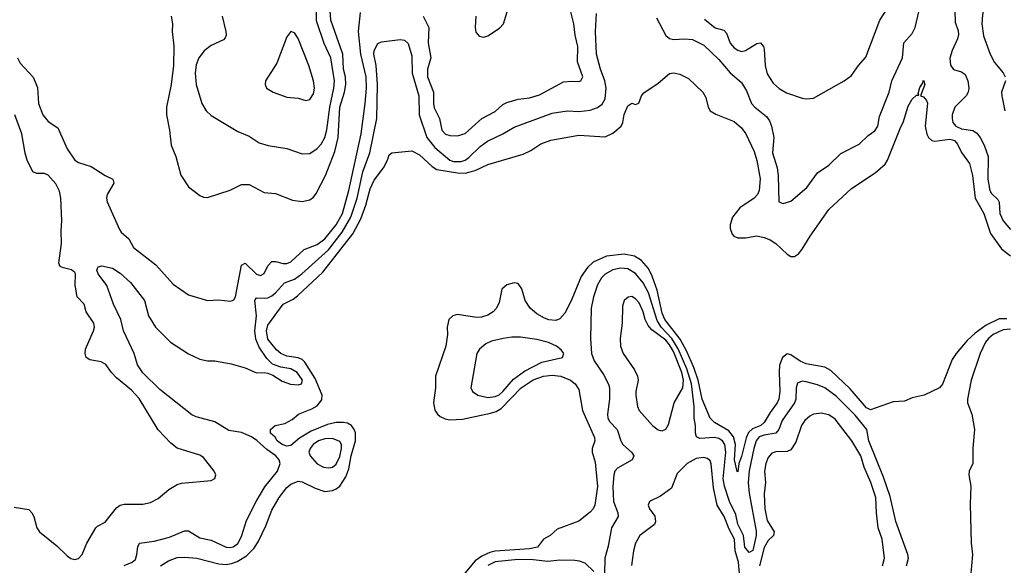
# Model space of a CAD drawing. Header units: inches. Extents: x 1473912 to 1647258, y 640388 to 773423.
# Tile 331 of 420: x 1543579 to 1548777, y 734713 to 737592. Entities that reach past the tile are written whole.
import ezdxf

# ---------------------------------------------------------------- set-up
doc = ezdxf.new("R2010")
doc.units = ezdxf.units.IN
doc.header["$MEASUREMENT"] = 0
doc.layers.add('B5743', color=7, linetype='Continuous')

msp = doc.modelspace()

# ---------------------------------------------------------------- linework, layer by layer
at = {"layer": 'B5743', "color": 5}
for points, elevation in [([(1548788.1, 738230), (1548749.6, 738190), (1548726.1, 738150), (1548720.4, 738110), (1548722.5, 738050), (1548716, 738030), (1548670.1, 737970), (1548663.5, 737950), (1548664.3, 737930), (1548671.3, 737910), (1548701.4, 737850), (1548700.9, 737830), (1548680.7, 737790), (1548675.9, 737770), (1548675.1, 737690), (1548661.8, 737618.2), (1548658.4, 737570), (1548666.9, 737506.9), (1548701.7, 737410), (1548725.8, 737365.8), (1548771.3, 737311.3), (1548782, 737290)], 680), ([(1548509.7, 737810), (1548518.1, 737578.1), (1548532.8, 737532.8), (1548534.2, 737514.2), (1548530.5, 737490), (1548501.3, 737430), (1548489.2, 737389.2), (1548492.2, 737352.2), (1548508.3, 737328.3), (1548550, 737316.9), (1548570, 737303), (1548584, 737270), (1548589.1, 737230), (1548585.2, 737210), (1548574.6, 737190), (1548516, 737130), (1548502.3, 737090), (1548501.1, 737070), (1548505.7, 737050), (1548520.4, 737030), (1548550, 737016.5), (1548610, 737006.7), (1548630, 736994.4), (1548650, 736970.4), (1548671.1, 736930), (1548691.1, 736870), (1548689.4, 736750.6), (1548700.8, 736690), (1548710, 736674.4), (1548743.2, 736643.2), (1548749.1, 736629.1), (1548753.8, 736570), (1548770.2, 736530), (1548810, 736484.9)], 660), ([(1544379.3, 737610), (1544386, 737570), (1544383.7, 737530), (1544392.7, 737452.7), (1544391.2, 737350), (1544378.5, 737250), (1544353.7, 737130), (1544353.4, 737090), (1544369.4, 737009.4), (1544378.6, 736930), (1544402.8, 736870), (1544430, 736770.8), (1544470.3, 736710.3), (1544530, 736664.4), (1544550, 736655.8), (1544570, 736654), (1544690, 736693.1), (1544750, 736722.2), (1544790, 736722.7), (1544870, 736679.2), (1544930, 736675), (1545019.5, 736639.5), (1545070, 736632.2), (1545110, 736640.7), (1545130, 736656.1), (1545145, 736675), (1545193.3, 736770), (1545243.5, 736896.5), (1545259.7, 736970), (1545268.5, 737130), (1545294.4, 737210), (1545301.7, 737250), (1545298.5, 737290), (1545288.6, 737330), (1545285.7, 737410), (1545222.3, 737590), (1545215, 737690)], 720), ([(1544648.6, 737610), (1544666.9, 737530), (1544668.9, 737510), (1544664.4, 737495.6), (1544655.1, 737484.9), (1544590, 737454.8), (1544552.8, 737427.2), (1544524.2, 737390), (1544510, 737353.2), (1544505.8, 737310), (1544510.2, 737250.2), (1544541.5, 737150), (1544564.2, 737110), (1544590, 737085.7), (1544730, 737002), (1544790, 736976.5), (1544842.7, 736942.7), (1544891.2, 736928.8), (1544990, 736912.4), (1545070, 736884.2), (1545110, 736885.2), (1545150, 736912.3), (1545170, 736934.7), (1545190.3, 736969.7), (1545199.9, 737010), (1545215.8, 737130), (1545238.3, 737230), (1545241.5, 737270), (1545221.7, 737390), (1545186.4, 737466.4), (1545145.6, 737585.6), (1545144.5, 737690)], 740), ([(1543567.9, 737390), (1543581.9, 737361.8), (1543650, 737288.5), (1543674, 737234), (1543677.7, 737150), (1543701.6, 737090), (1543730, 737054.4), (1543781.4, 737021.4), (1543829.4, 736910), (1543870, 736851.3), (1543890, 736838.4), (1543957.1, 736817.1), (1544030, 736769.4), (1544070.5, 736750), (1544076.9, 736730), (1544040.8, 736670), (1544036.9, 736650), (1544041.7, 736630), (1544105.4, 736485.4), (1544115.3, 736470), (1544154.9, 736434.9), (1544180.3, 736390), (1544298, 736298), (1544390, 736197.1), (1544470, 736140.5), (1544570, 736110.4), (1544630, 736113.4), (1544690, 736106.7), (1544702, 736110), (1544710, 736113), (1544717.6, 736130), (1544750, 736296.5), (1544770, 736307.3), (1544830, 736249.4), (1544850, 736241.6), (1544870, 736252.9), (1544890, 736293.1), (1544910, 736315.9), (1544930, 736315.9), (1544970, 736305.4), (1544990, 736306.2), (1545010, 736314.8), (1545081, 736379), (1545150, 736404.8), (1545190, 736435.1), (1545250, 736509.6), (1545282.8, 736570), (1545316.7, 736690), (1545382.3, 736990), (1545402.1, 737150), (1545409.2, 737230.8), (1545407.7, 737290), (1545380.6, 737410), (1545367, 737530), (1545378.6, 737630)], 680), ([(1545708.3, 737610), (1545739, 737550), (1545735.4, 737470), (1545750.1, 737390), (1545731.6, 737330), (1545731.2, 737290), (1545764, 737210), (1545763, 737150), (1545767.2, 737127.2), (1545795, 737070), (1545808.1, 737008.1), (1545827.2, 736987.2), (1545850, 736981.3), (1545890, 736979.8), (1545930, 736991.5), (1546019.3, 737070), (1546090, 737107.3), (1546130, 737143.5), (1546150, 737155), (1546210, 737172.2), (1546270, 737180.1), (1546323.9, 737196.1), (1546450, 737263.9), (1546490, 737268), (1546530, 737265.2), (1546540.9, 737270), (1546551.9, 737290), (1546524.2, 737370), (1546526.3, 737450), (1546510.7, 737510), (1546505.3, 737570), (1546482, 737662)], 680), ([(1545987.7, 737610), (1545983.1, 737550), (1545986.7, 737526.7), (1546005.5, 737505.5), (1546030, 737499.5), (1546050, 737507.2), (1546112.4, 737547.6), (1546132.6, 737570), (1546157.3, 737650)], 720), ([(1546941.2, 737601.2), (1546990, 737507.9), (1547010, 737493), (1547030, 737487), (1547090, 737490.7), (1547130, 737486.4), (1547190, 737456.6), (1547270, 737381.5), (1547330, 737311.6), (1547390, 737259.5), (1547416, 737216), (1547442.4, 737150), (1547460.2, 737130), (1547521.2, 737081.2), (1547537.4, 737057.4), (1547548.3, 737030), (1547560.1, 736970), (1547553.6, 736890), (1547577.2, 736810), (1547583.6, 736770), (1547586.4, 736630), (1547610, 736622), (1547650, 736633.4), (1547733.6, 736706.4), (1547790, 736783.7), (1547850, 736823.8), (1547914.2, 736885.8), (1548010, 736935.8), (1548059, 736981), (1548094, 737006), (1548109.8, 737030), (1548118.6, 737081.4), (1548168.2, 737210), (1548183.4, 737270), (1548238.7, 737390), (1548246.8, 737470), (1548290, 737518.4), (1548306, 737550), (1548333.6, 737670)], 660), ([(1547194.3, 737594.3), (1547250, 737548), (1547297.1, 737537.1), (1547310, 737521.3), (1547330, 737468.2), (1547350, 737444), (1547370, 737430.2), (1547390, 737424), (1547410, 737428.6), (1547470, 737466.5), (1547490.2, 737470.2), (1547505.7, 737450), (1547510, 737436), (1547514.3, 737350), (1547525.7, 737305.7), (1547556.9, 737256.9), (1547588.1, 737228.1), (1547626.2, 737206.2), (1547710, 737178.5), (1547730, 737174), (1547770, 737178), (1547930.8, 737269.2), (1547970, 737297.6), (1548006.9, 737350), (1548046.3, 737393.7), (1548120.3, 737590), (1548173.3, 737670)], 680), ([(1544130, 734711.4), (1544173.6, 734730), (1544190, 734743.7), (1544198.2, 734770), (1544202.2, 734810), (1544210.9, 734829.1), (1544290, 734840.9), (1544370, 734861.3), (1544450, 734895.4), (1544470, 734895.2), (1544530, 734858.2), (1544590, 734845.3), (1544670, 734808.2), (1544690, 734806), (1544707, 734810), (1544730, 734827.1), (1544750, 734865.3), (1544777.1, 734950), (1544827.6, 735050), (1544872.9, 735127.1), (1544940.4, 735210), (1544953.8, 735250), (1544948.4, 735270), (1544931.8, 735290), (1544884.2, 735324.3), (1544831.9, 735371.9), (1544803.1, 735390), (1544750, 735414.1), (1544683.9, 735423.9), (1544608.6, 735470), (1544510, 735495.9), (1544487.1, 735507.1), (1544319.9, 735639.9), (1544228.6, 735728.6), (1544201.2, 735770), (1544184.3, 735830), (1544128.1, 735950), (1544112.9, 736010), (1544074.1, 736090), (1544039.4, 736190), (1543992.9, 736250), (1543985.8, 736270), (1543992.7, 736287.3), (1544012.7, 736292.8), (1544070, 736280.7), (1544110, 736254.8), (1544165, 736205), (1544238.9, 736110), (1544258.9, 736030), (1544296.6, 735970), (1544375.8, 735890), (1544470, 735828.9), (1544530, 735801.1), (1544570, 735792.2), (1544610, 735792.2), (1544695.2, 735775.2), (1544770, 735755.3), (1544830, 735728.7), (1544870, 735730.6), (1544890, 735726.4), (1544915.8, 735715.8), (1544965.3, 735685.3), (1545008.4, 735668.4), (1545050, 735665.2), (1545066, 735670), (1545071.6, 735690), (1545043.5, 735730), (1545010, 735749.8), (1544957.5, 735757.5), (1544914.6, 735774.6), (1544883.3, 735803.3), (1544843.3, 735863.3), (1544826.4, 735906.4), (1544819.8, 735950), (1544829.2, 736030), (1544820.2, 736110), (1544830, 736123.8), (1544870, 736121.9), (1544890, 736124.6), (1544910, 736134.1), (1544930, 736150.1), (1544976.8, 736203.2), (1545030, 736222.9), (1545068.3, 736250), (1545210, 736377.9), (1545282.4, 736470), (1545327.7, 736550), (1545360.2, 736650), (1545391.1, 736788.9), (1545428.1, 736890), (1545463.9, 737070), (1545467.7, 737250), (1545460.4, 737350), (1545449.4, 737410.6), (1545450.8, 737430), (1545470, 737466.7), (1545490, 737474.9), (1545587.3, 737487.3), (1545610, 737483.1), (1545630, 737465.5), (1545650, 737401), (1545651, 737310), (1545685.4, 737190), (1545687.4, 737090), (1545727.7, 736970), (1545770, 736918), (1545849.5, 736850), (1545870, 736843.6), (1545910, 736844.3), (1545930, 736850.6), (1545950, 736865.2), (1546010, 736922.7), (1546048.8, 736951.2), (1546130.3, 736989.7), (1546190, 737025), (1546390, 737097.9), (1546468.6, 737111.4), (1546530, 737107.5), (1546590, 737115.1), (1546630, 737127.8), (1546653.5, 737146.5), (1546670, 737174), (1546675.5, 737230), (1546667.3, 737270), (1546644.4, 737330), (1546623.5, 737410), (1546619.3, 737530), (1546624.7, 737624.7)], 660), ([(1544322.4, 734710), (1544364.4, 734735.6), (1544410, 734754.6), (1544450, 734756.3), (1544514, 734750), (1544630, 734721), (1544670, 734717.9), (1544697.9, 734722.1), (1544726.9, 734733.1), (1544776.5, 734763.5), (1544816.8, 734803.2), (1544839.1, 734840.9), (1544879.2, 734920.8), (1544910, 735003.8), (1544948.7, 735070), (1544990, 735123.1), (1545010, 735141.1), (1545050, 735156), (1545070, 735153.8), (1545139.3, 735119.3), (1545190, 735102.8), (1545230, 735108), (1545250, 735116), (1545269.1, 735130.9), (1545301, 735179), (1545317.5, 735222.5), (1545328.8, 735290), (1545352.1, 735370), (1545351.7, 735411.7), (1545345.6, 735430), (1545330.4, 735450.4), (1545310, 735463.2), (1545287, 735467), (1545250, 735465.5), (1545204.9, 735455.1), (1545118.5, 735421.5), (1545055.8, 735384.2), (1545010, 735344.7), (1544990, 735342.3), (1544965.1, 735350), (1544938, 735370), (1544928.2, 735388.2), (1544903.7, 735410), (1544904, 735430), (1544928.7, 735450), (1544979.2, 735460.8), (1545017.9, 735482.1), (1545051.5, 735510), (1545121.6, 735538.4), (1545150, 735555), (1545174.7, 735585.3), (1545176.7, 735610), (1545138.5, 735698.5), (1545084.1, 735784.1), (1545070, 735798.1), (1545050, 735807.4), (1544990, 735815.5), (1544957.9, 735830), (1544934.8, 735850), (1544890, 735905.4), (1544882.7, 735950), (1544890, 735980.3), (1544969.8, 736090), (1545022.4, 736117.6), (1545045.3, 736134.7), (1545179.9, 736260.1), (1545337.9, 736462.1), (1545379.2, 736540.8), (1545406.4, 736613.6), (1545430, 736699.6), (1545450, 736744.7), (1545499.2, 736810), (1545520.5, 736850), (1545530, 736878.8), (1545544, 736890), (1545650, 736899.5), (1545690, 736878.9), (1545756.3, 736816.3), (1545781.1, 736801.1), (1545890, 736783), (1545930, 736781.4), (1545983.4, 736796.6), (1546050, 736828.3), (1546237.4, 736882.6), (1546278, 736902), (1546330, 736937.3), (1546383.5, 736956.5), (1546530, 736982.2), (1546670, 736973.4), (1546710, 736992.3), (1546754.3, 737030), (1546763.1, 737050), (1546770, 737091), (1546790, 737138), (1546810, 737151), (1546830, 737144.7), (1546848.4, 737151.6), (1546862, 737190), (1546873.6, 737206.4), (1546950, 737257.3), (1547010, 737307.3), (1547030, 737310.7), (1547064.5, 737304.5), (1547110, 737280.7), (1547184.9, 737210), (1547201.7, 737181.7), (1547212.7, 737130), (1547224.9, 737110), (1547253.7, 737093.7), (1547350, 737054.9), (1547390, 737020.8), (1547412.7, 736990), (1547455.8, 736895.8), (1547470, 736848), (1547488.2, 736751.8), (1547482.5, 736690), (1547473.9, 736670), (1547457, 736650), (1547381.2, 736598.8), (1547342.3, 736550), (1547329.3, 736510), (1547330.2, 736490), (1547340.2, 736460.2), (1547349, 736449), (1547370, 736440.9), (1547410, 736441.6), (1547470, 736451), (1547510, 736442.8), (1547540.4, 736430), (1547570, 736410.3), (1547630, 736354.9), (1547650, 736343.1), (1547670, 736343.1), (1547690, 736355.8), (1547710, 736381.3), (1547752.1, 736450), (1547850.6, 736590), (1547970, 736701.7), (1548095.6, 736784.4), (1548147.4, 736830), (1548159.5, 736850), (1548230, 737027), (1548242.9, 737050), (1548270, 737136.3), (1548290, 737172.7), (1548314, 737194), (1548326, 737194), (1548322, 737202), (1548330, 737234), (1548345.2, 737254.8), (1548350, 737272), (1548358, 737250), (1548334, 737190), (1548350, 737184.7), (1548365.8, 737165.8), (1548371.2, 737151.2), (1548359.8, 737030), (1548367, 736987), (1548376.8, 736970), (1548394.9, 736954.9), (1548410.5, 736950.5), (1548490, 736961.5), (1548513.7, 736953.7), (1548530, 736935.7), (1548551.5, 736891.5), (1548592.3, 736832.3), (1548609, 736770), (1548622.1, 736650), (1548668, 736570), (1548703.3, 736463.3), (1548762.6, 736382.6), (1548810, 736345.1)], 640), ([(1548783.5, 737270), (1548762.6, 737210), (1548764.2, 737190), (1548779.2, 737110)], 680), ([(1543550, 735019.6), (1543626.7, 735006.7), (1543642.6, 734990), (1543653.1, 734970), (1543670.3, 734910.3), (1543683, 734890), (1543775.5, 734815.5), (1543830, 734763), (1543850, 734748.2), (1543870, 734743.8), (1543890, 734748), (1543909.4, 734770), (1543933.6, 734830), (1543982, 734910), (1543990, 734918.7), (1544030, 734940.3), (1544090, 735016.4), (1544110, 735030.3), (1544130, 735035.3), (1544230, 735035.8), (1544270, 735043.7), (1544310, 735064.9), (1544366.7, 735113.3), (1544410, 735139.3), (1544433.4, 735146.6), (1544590, 735160.7), (1544609.2, 735170.8), (1544614, 735190), (1544606, 735210), (1544550, 735282), (1544530, 735294.7), (1544410, 735331.3), (1544377.4, 735357.4), (1544310, 735427.6), (1544210, 735593.7), (1544170, 735636.9), (1544090, 735702), (1544063.5, 735730), (1544033.2, 735773.2), (1544010, 735787), (1543950, 735797.6), (1543929.8, 735809.8), (1543924.8, 735830), (1543926.6, 735853.4), (1543968.9, 735950), (1543973.3, 735970), (1543970.8, 735990), (1543930.9, 736050), (1543920.4, 736090), (1543882.3, 736130), (1543871.4, 736191.4), (1543873.3, 736250), (1543870, 736257.7), (1543852.3, 736272.3), (1543810, 736281.9), (1543793.7, 736290), (1543786.5, 736306.5), (1543800.6, 736410), (1543797.8, 736477.8), (1543801.8, 736530), (1543797.1, 736650), (1543790, 736686.4), (1543770, 736725.7), (1543730, 736771), (1543710, 736780.2), (1543670, 736779.8), (1543648.7, 736788.7), (1543618.8, 736850), (1543607.7, 736887.7), (1543591.4, 736990), (1543553.8, 737090)], 680), ([(1548790, 736013.2), (1548750, 736012.5), (1548680.9, 735979.1), (1548622.1, 735937.9), (1548581.5, 735898.6), (1548523.2, 735830), (1548501.9, 735798.1), (1548450, 735669.4), (1548434.9, 735650), (1548353.4, 735610), (1548290, 735596.4), (1548250, 735578.8), (1548190, 735575.1), (1548070, 735533.5), (1548050, 735544.4), (1547963.5, 735643.5), (1547860.9, 735740.9), (1547830, 735758.4), (1547730, 735775.8), (1547699.3, 735790), (1547650, 735823.7), (1547630, 735828.1), (1547606.2, 735810), (1547590.6, 735769.4), (1547588.1, 735731.9), (1547592.6, 735630), (1547585.9, 735590), (1547577.2, 735570), (1547540, 735520), (1547510, 735467.2), (1547490.7, 735450), (1547447.3, 735432.7), (1547426.9, 735413.1), (1547414.9, 735385.1), (1547390, 735286.9), (1547376.3, 735250), (1547370, 735206), (1547367.2, 735207.2), (1547353, 735270), (1547357, 735350), (1547347.2, 735390), (1547322.6, 735422.6), (1547246.8, 735466.8), (1547224.3, 735490), (1547182.5, 735590), (1547161.1, 735690), (1547137.4, 735757.4), (1547100.5, 735840.5), (1547065.3, 735905.3), (1546984, 736010), (1546970, 736043.5), (1546944, 736164), (1546918.5, 736238.5), (1546898.6, 736278.6), (1546861.9, 736321.9), (1546824.7, 736344.7), (1546770, 736355.1), (1546676.6, 736343.4), (1546607, 736313), (1546576.5, 736283.5), (1546543.9, 736236.1), (1546491, 736109), (1546456.7, 736043.2), (1546430, 736012.8), (1546410, 736005), (1546371.6, 736008.4), (1546350, 736016.8), (1546310, 736040.3), (1546274.8, 736070), (1546247.1, 736110), (1546230, 736172), (1546210, 736199.2), (1546190, 736203.5), (1546150, 736192.9), (1546124.6, 736170), (1546110, 736099), (1546096.9, 736070), (1546078, 736050), (1546050, 736032.8), (1546017.6, 736022.4), (1545990, 736019.6), (1545890, 736036.5), (1545866.4, 736030), (1545844.9, 736010), (1545835.8, 735970), (1545837.2, 735930), (1545829.2, 735870), (1545774.5, 735710), (1545773.5, 735650), (1545763.9, 735570), (1545771, 735531), (1545784.6, 735510), (1545798.8, 735498.8), (1545825.2, 735485.2), (1545850, 735479.8), (1545916, 735484), (1546064.4, 735515.6), (1546094.9, 735525.1), (1546120.5, 735539.5), (1546226.3, 735650), (1546290, 735690.8), (1546344.2, 735710), (1546390, 735715.3), (1546436.4, 735710), (1546486.3, 735690), (1546511.3, 735670), (1546530, 735640.5), (1546550.8, 735530), (1546613.5, 735386.5), (1546615.3, 735370), (1546600.4, 735330), (1546600.4, 735310), (1546616.3, 735256.3), (1546630, 735128), (1546615.2, 735030), (1546605.7, 735010), (1546590, 734993), (1546530, 734945.1), (1546416.9, 734903.1), (1546378.8, 734870), (1546344.9, 734850), (1546311.9, 734808.1), (1546270, 734799.9), (1546090, 734786.8), (1546060.2, 734779.8), (1546018.3, 734761.7), (1545983.9, 734736.1), (1545911.2, 734650)], 640), ([(1548260.6, 734710), (1548271.7, 734750), (1548268.2, 734770), (1548203.5, 734943.5), (1548175.1, 735075.1), (1548138.7, 735178.7), (1548062.5, 735370), (1548051, 735430), (1547990, 735505.9), (1547890, 735604.7), (1547830, 735649.9), (1547790, 735665.4), (1547730, 735680.8), (1547710, 735684), (1547685.4, 735674.6), (1547678.4, 735650), (1547676.6, 735590), (1547669.3, 735570.7), (1547603.9, 735476.1), (1547587.1, 735430), (1547570, 735409.9), (1547510, 735400.2), (1547483.3, 735390), (1547467.2, 735370), (1547453.9, 735330), (1547430, 735211.5), (1547424.1, 735150), (1547430, 735094), (1547466.7, 734893.3), (1547467.2, 734870), (1547450, 734790.8), (1547430, 734780.7), (1547407.7, 734807.7), (1547400.4, 734870), (1547370, 734929.9), (1547360.3, 734980.3), (1547325.6, 735050), (1547299.7, 735130), (1547293.1, 735170), (1547307.2, 735310), (1547300.8, 735350), (1547290, 735369.3), (1547270, 735382.4), (1547247, 735387), (1547170, 735382.4), (1547151.1, 735391.1), (1547146.1, 735410), (1547147, 735450), (1547139, 735490), (1547139.6, 735550), (1547125.6, 735670), (1547101.5, 735750), (1547055.8, 735855.8), (1547021.9, 735910), (1546965.7, 735970), (1546943.8, 736003.8), (1546898.8, 736150), (1546870, 736203.6), (1546830, 736252.7), (1546790, 736277.1), (1546750, 736281.4), (1546710, 736271.1), (1546670.1, 736249.9), (1546650, 736229.8), (1546630, 736192.8), (1546607.5, 736130), (1546595.7, 736070), (1546591.7, 735910), (1546598, 735830), (1546611, 735791), (1546660.4, 735720.4), (1546688.3, 735668.3), (1546692.6, 735650), (1546693, 735590), (1546681.8, 735510), (1546683.5, 735490), (1546694.7, 735470), (1546733.7, 735430), (1546752.2, 735370), (1546763.7, 735350), (1546809.1, 735310), (1546821.7, 735290), (1546812.2, 735270), (1546734.2, 735225.8), (1546721.5, 735210), (1546715.3, 735190), (1546710.7, 735129.3), (1546714.3, 735050), (1546736, 734990), (1546738.8, 734970), (1546703.6, 734910), (1546685.3, 734814.7), (1546667.5, 734750), (1546666.5, 734670)], 660), ([(1548810, 735958.5), (1548770, 735954.7), (1548718.6, 735930), (1548692.8, 735910), (1548677.3, 735890), (1548650.1, 735830), (1548602, 735690), (1548582, 735590), (1548582.2, 735570), (1548605.3, 735510), (1548619.7, 735430), (1548610.3, 735330.3), (1548610.4, 735249.6), (1548590.7, 735210), (1548589.1, 735190.9), (1548599.5, 735130), (1548595.8, 735035.8), (1548601.7, 734830), (1548608.1, 734770), (1548597.5, 734650)], 660), ([(1548133.7, 734710), (1548145, 734750), (1548131.3, 734850), (1548111.7, 734910), (1548102, 734990), (1548098.6, 735070), (1548072.9, 735150), (1548037.7, 735230), (1548018.8, 735290), (1547971.9, 735370), (1547883.8, 735483.8), (1547850, 735506.1), (1547810, 735515.5), (1547770, 735509.9), (1547750, 735500.2), (1547723.8, 735476.2), (1547706.4, 735450), (1547676.6, 735363.4), (1547650, 735321.7), (1547630, 735312.7), (1547570, 735311.5), (1547550, 735304), (1547530, 735281), (1547517.3, 735250), (1547511.7, 735210), (1547515.5, 735150), (1547509.2, 735090), (1547512.4, 735010), (1547525.4, 734950), (1547562.2, 734890), (1547558.1, 734870), (1547530, 734843.9), (1547510, 734807.5), (1547484.8, 734710)], 680), ([(1547384.4, 734610), (1547374.5, 734730), (1547356.8, 734790), (1547352.3, 734850), (1547323.9, 734903.9), (1547297.7, 734970), (1547261.4, 735030), (1547241.7, 735121.7), (1547229.1, 735249.1), (1547223.9, 735263.9), (1547210, 735276.8), (1547190, 735281.5), (1547150, 735276.8), (1547102, 735250), (1547050, 735198), (1547020.5, 735119.5), (1546961.8, 735078.2), (1546904, 735050), (1546897.6, 735030), (1546904.6, 735010), (1546931.7, 734971.7), (1546936, 734944), (1546930, 734928.2), (1546852.7, 734870), (1546830.8, 734829.2), (1546819.3, 734790), (1546808.6, 734711.4)], 680), ([(1546610, 734680.2), (1546563.6, 734723.6), (1546535.1, 734735.1), (1546510, 734738.8), (1546430, 734740.3), (1546367.5, 734732.5), (1546290, 734741.6), (1546210, 734742.7), (1546090, 734730.8), (1546050, 734712.4)], 660)]:
    msp.add_lwpolyline(points, dxfattribs=dict(at, elevation=elevation))
for points, elevation in [([(1545010, 737528.7), (1544990, 737502), (1544937.3, 737362.7), (1544877.3, 737270), (1544874.8, 737250), (1544882.8, 737230), (1544918, 737210), (1544990, 737183.8), (1545050, 737177.1), (1545090, 737166), (1545110, 737170.6), (1545130, 737200.7), (1545135.8, 737230), (1545130, 737269), (1545105.7, 737350), (1545050, 737493.2), (1545030, 737522)], 760), ([(1546810, 736130.8), (1546791.7, 736128.3), (1546770.2, 736109.8), (1546760.5, 736079.5), (1546759.7, 735990), (1546749.3, 735909.3), (1546751, 735870), (1546765.4, 735830), (1546824.8, 735744.8), (1546841, 735710), (1546843.5, 735690), (1546831.5, 735630), (1546832.1, 735610), (1546840.9, 735550), (1546849.3, 735530), (1546919.5, 735450), (1546950, 735428.5), (1546970, 735421.6), (1546990, 735430.6), (1547004.9, 735455.1), (1547034, 735570), (1547080.3, 735650), (1547082.8, 735690), (1547074.6, 735730), (1547030, 735840.4), (1547010, 735876.9), (1546990, 735901.2), (1546916.2, 735956.2), (1546897.7, 735977.7), (1546880.2, 736010), (1546869.8, 736050.2), (1546850, 736098), (1546830, 736119.2)], 680), ([(1546177.4, 735917.4), (1546131, 735910), (1546070, 735895.8), (1546039.1, 735880.9), (1546006.3, 735853.7), (1545992.9, 735830), (1545961.3, 735650), (1545970.4, 735630), (1545998, 735610), (1546050, 735597.9), (1546090, 735603.1), (1546110, 735612.7), (1546130, 735629.7), (1546185.5, 735694.5), (1546243.5, 735736.5), (1546335.1, 735784.9), (1546445.1, 735810), (1546451.1, 735830), (1546437.3, 735850), (1546413, 735870), (1546370, 735888.8), (1546310, 735903.7), (1546223.4, 735916.6)], 660), ([(1545230, 735381.2), (1545190, 735380.6), (1545156.5, 735370), (1545129, 735350), (1545111.8, 735330), (1545106.4, 735310), (1545113.2, 735290), (1545150, 735247.5), (1545183.8, 735230), (1545210, 735226.4), (1545230, 735230.2), (1545250, 735246.7), (1545270, 735286.5), (1545278.3, 735330), (1545277.8, 735350), (1545270, 735366)], 660)]:
    msp.add_lwpolyline(points, close=True, dxfattribs=dict(at, elevation=elevation))

doc.saveas('drawing.dxf')
